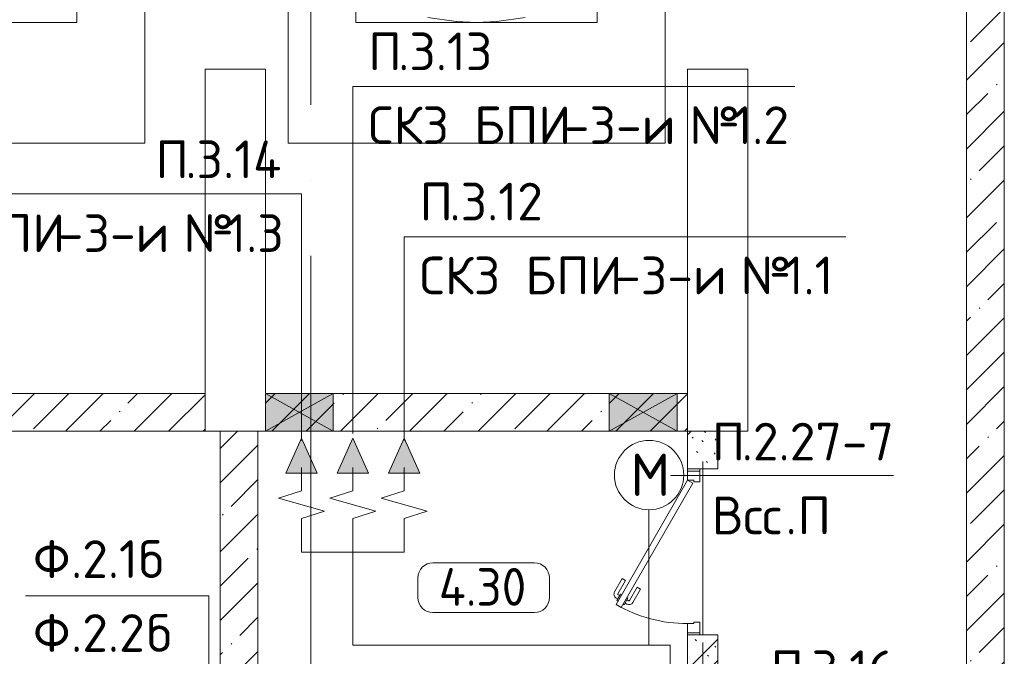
# Model space of a CAD drawing. Header units: millimetres. Extents: x -32229 to 291619, y -13689 to 125138.
# Tile 501 of 565: x 105976 to 112505, y 84259 to 88478. Entities that reach past the tile are written whole.
import ezdxf

# ---------------------------------------------------------------- set-up
doc = ezdxf.new("R2010")
doc.units = ezdxf.units.MM
doc.linetypes.add('3_ Штрих_ 1 х 1 мм', pattern=[400, 200, -200])
doc.linetypes.add('ADSK_Линия сетки', pattern=[5000, 4000, -500, 0, -500])
for name, color, linetype, lineweight in [('A-____-NOTE-TEXT', 7, 'Continuous', 18), ('A-AREA-____-IDEN', 7, 'Continuous', 9), ('A-DETL-____-THIN', 7, 'Continuous', 9), ('A-DETL-GENF-OTLN', 7, 'Continuous', 18), ('A-DOOR-____-MCUT', 7, 'Continuous', 9), ('A-DOOR-____-OTLN', 7, 'Continuous', 18), ('A-DOOR-FRAM-MCUT', 7, 'Continuous', 9), ('A-FLOR-____-OTLN', 7, 'Continuous', 18), ('A-GLAZ-____-MCUT', 7, 'Continuous', 9), ('A-GLAZ-____-OTLN', 7, 'Continuous', 18), ('A-WALL-____-MCUT', 7, 'Continuous', 40), ('A-WALL-____-PATT', 7, 'Continuous', 40), ('C-PRKG-____-OTLN', 7, 'Continuous', 18), ('G-____-____-TEXT', 7, 'Continuous', 9), ('I-WALL-____-MCUT', 7, 'Continuous', 40), ('S-BEAM-____-OTLN', 7, 'Continuous', 18), ('S-COLS-____-MCUT', 7, 'Continuous', 40), ('S-GRID-____-OTLN', 7, 'Continuous', 9)]:
    doc.layers.add(name, color=color, linetype=linetype, lineweight=lineweight)
doc.layers.add('A-DETL-____-OTLN', color=7, linetype='Continuous', lineweight=9, true_color=0x00a600)
doc.styles.add('GOST Common_2', font='GOST_Common.ttf', dxfattribs={"height": 280})
doc.styles.add('GOST Common_9', font='GOST_Common.ttf', dxfattribs={"height": 250})
doc.styles.add('ISOCPEUR', font='isocpeur.ttf', dxfattribs={"height": 250})
pattern_1 = [(45, (0, 0), (-228.0985, 228.0985), []), (45, (228.1, 0), (-228.0985, 228.0985), [403.225, -80.645, 6.706, -73.939])]

# ---------------------------------------------------------------- blocks, each defined once
blk = doc.blocks.new('АР_Машиноместо - 4900x2400_М__5300х2500_-2211001--02 ЭМ')
at = {"layer": 'C-PRKG-____-OTLN', "color": 253, "lineweight": 13, "true_color": 0xaaaaaa}
for p, q in [((2500, 0), (2500, -5300)), ((2050, -800), (2050, -4500)), ((450, -4500), (2050, -4500)), ((2500, -5300), (0, -5300))]:
    blk.add_line(p, q, dxfattribs=at)
blk = doc.blocks.new('АР_Машиноместо - 4900x2400_М__5300х2500_-V39--02 ЭМ')
at = {"layer": 'A-DETL-GENF-OTLN', "color": 253, "lineweight": 13, "true_color": 0xaaaaaa}
for p, q in [((1114.6, 4493), (927, 4466.6)), ((1250, 4500), (1114.6, 4493)), ((1250, 4500), (1385.4, 4493)), ((1385.4, 4493), (1573, 4466.6))]:
    blk.add_line(p, q, dxfattribs=at)
at = {"layer": 'C-PRKG-____-OTLN', "color": 253, "lineweight": 13, "true_color": 0xaaaaaa}
for p, q in [((2500, 5300), (0, 5300)), ((0, 0), (0, 5300)), ((2500, 0), (2500, 5300)), ((450, 4500), (2050, 4500)), ((450, 800), (450, 4500)), ((2050, 800), (2050, 4500))]:
    blk.add_line(p, q, dxfattribs=at)
blk = doc.blocks.new('АР_Дверь однопольная - 1100х2100h_техн_ помещ_-5055166--02 ЭМ')
at = {"layer": 'A-DOOR-____-MCUT', "color": 253, "lineweight": 13, "true_color": 0xaaaaaa}
for p, q in [((-347.7, 575), (-367.7, 540.4)), ((-367.7, 540.4), (455, 65.4)), ((475, 100), (-347.7, 575)), ((455, 65.4), (475, 100))]:
    blk.add_line(p, q, dxfattribs=at)
at = {"layer": 'A-DOOR-____-OTLN', "color": 253, "lineweight": 5, "true_color": 0xaaaaaa}
for p, q in [((-346.1, 527.9), (-350.1, 520.9)), ((-326.1, 562.5), (-322.1, 569.4)), ((-322.1, 569.4), (-278.8, 544.4)), ((-311.2, 563.2), (-305.2, 573.6)), ((-289.6, 550.7), (-283.6, 561.1)), ((-278.8, 544.4), (-282.8, 537.5)), ((-188, 511.7), (-276.8, 562.9)), ((-175.5, 533.3), (-264.3, 584.6)), ((-188, 511.7), (-175.5, 533.3)), ((-350.1, 520.9), (-306.8, 495.9)), ((-339.2, 514.7), (-345.3, 504.3)), ((-245.5, 412.1), (-334.3, 463.3)), ((-317.6, 502.2), (-323.6, 491.8)), ((-233, 433.7), (-321.8, 485)), ((-306.8, 495.9), (-302.8, 502.9)), ((-233, 433.7), (-245.5, 412.1))]:
    blk.add_line(p, q, dxfattribs=at)
for centre, radius, start, end in [((-279.3, 558.6), 30, 60, 150), ((475, 100), 950, 150, 180), ((-279.3, 558.6), 4.99, 60, 150), ((-319.3, 489.3), 30, 150, 240), ((-319.3, 489.3), 4.99, 150, 240)]:
    blk.add_arc(centre, radius, start, end, dxfattribs=at)
at = {"layer": 'A-DOOR-FRAM-MCUT', "color": 253, "lineweight": 13, "true_color": 0xaaaaaa}
for p, q in [((-535, 100), (-550, 100)), ((-475, 100), (-535, 100)), ((-535, 100), (-535, 20)), ((-475, 60), (-475, 100)), ((535, 100), (475, 100)), ((475, 100), (475, 60)), ((535, 20), (535, 100)), ((535, 100), (550, 100)), ((-535, 20), (-550, 20)), ((-535, 20), (-465, 20)), ((-465, 60), (-475, 60)), ((-465, 20), (-465, 60)), ((475, 60), (465, 60)), ((465, 60), (465, 20)), ((465, 20), (535, 20)), ((535, 20), (550, 20))]:
    blk.add_line(p, q, dxfattribs=at)
blk = doc.blocks.new('АР_Отверстие прямоугольное - ОВВ-4137686--02 ЭМ')
at = {"layer": 'A-GLAZ-____-OTLN', "lineweight": 13, "true_color": 0xf0f0f0}
blk.add_hatch(color=7, dxfattribs=at).paths.add_polyline_path([(350, 125), (-100, 125), (-100, -125), (350, -125)])
at = {"layer": 'A-GLAZ-____-MCUT', "color": 253, "lineweight": 13, "true_color": 0xaaaaaa}
for p, q in [((-100, 125), (-100, -125)), ((350, 125), (350, -125))]:
    blk.add_line(p, q, dxfattribs=at)
at = {"layer": 'A-GLAZ-____-OTLN', "color": 253, "lineweight": 5, "true_color": 0xaaaaaa}
for p, q in [((350, 125), (-100, -125)), ((-100, 125), (350, -125))]:
    blk.add_line(p, q, dxfattribs=at)
at = {"layer": 'A-GLAZ-____-OTLN', "color": 253, "lineweight": 13, "true_color": 0xaaaaaa}
for p, q in [((350, 125), (-100, 125)), ((-100, 125), (-100, -125)), ((350, -125), (350, 125)), ((-100, -125), (350, -125))]:
    blk.add_line(p, q, dxfattribs=at)
blk = doc.blocks.new('АР_Отверстие прямоугольное - ОВВ-3616226--02 ЭМ')
at = {"layer": 'A-GLAZ-____-OTLN', "lineweight": 13, "true_color": 0xf0f0f0}
blk.add_hatch(color=7, dxfattribs=at).paths.add_polyline_path([(350, 125), (-100, 125), (-100, -125), (350, -125)])
at = {"layer": 'A-GLAZ-____-MCUT', "color": 253, "lineweight": 13, "true_color": 0xaaaaaa}
for p, q in [((-100, 125), (-100, -125)), ((350, 125), (350, -125))]:
    blk.add_line(p, q, dxfattribs=at)
at = {"layer": 'A-GLAZ-____-OTLN', "color": 253, "lineweight": 5, "true_color": 0xaaaaaa}
for p, q in [((350, 125), (-100, -125)), ((-100, 125), (350, -125))]:
    blk.add_line(p, q, dxfattribs=at)
at = {"layer": 'A-GLAZ-____-OTLN', "color": 253, "lineweight": 13, "true_color": 0xaaaaaa}
for p, q in [((350, 125), (-100, 125)), ((-100, 125), (-100, -125)), ((350, -125), (350, 125)), ((-100, -125), (350, -125))]:
    blk.add_line(p, q, dxfattribs=at)
blk = doc.blocks.new('АР_Перемычка - 200_Уx2_75x5__250-250-V97--02 ЭМ')
at = {"layer": 'S-BEAM-____-OTLN', "color": 9, "linetype": '3_ Штрих_ 1 х 1 мм', "lineweight": 15, "true_color": 0xc4c4c4}
for p, q in [((-800, 100), (-800, -100)), ((800, 100), (800, -100)), ((-800, 0), (800, 0))]:
    blk.add_line(p, q, dxfattribs=at)
blk = doc.blocks.new('Наметкина 10_РД_АР_П_отсоединено_rvt-1--02 ЭМ')
at = {"layer": 'A-WALL-____-PATT', "lineweight": 5, "true_color": 0xaaaaaa}
h = blk.add_hatch(dxfattribs=at)
h.set_pattern_fill('FP_3', color=253, style=0, pattern_type=2)
h.set_pattern_definition(pattern_1)
h.paths.add_polyline_path([(112505.3, 73350), (112505.3, 77624.4), (112485.3, 77624.4), (112485.3, 78324.4), (112505.3, 78324.4), (112505.3, 94149.9), (112255.3, 94149.9), (112255.3, 73350)])
h = blk.add_hatch(dxfattribs=at)
h.set_pattern_fill('FP_3', color=253, style=0, pattern_type=2)
h.set_pattern_definition(pattern_1)
h.paths.add_polyline_path([(100569.3, 85750), (107205.3, 85750), (107205.3, 86000), (98130.3, 86000), (98130.3, 85750), (98580.3, 85750)])
h.paths.add_polyline_path([(89921.5, 85750), (96530.3, 85750), (96530.3, 86000), (89005.3, 86000), (89005.3, 85750)])
h = blk.add_hatch(dxfattribs=at)
h.set_pattern_fill('FP_3', color=253, style=0, pattern_type=2)
h.set_pattern_definition(pattern_1)
h.paths.add_polyline_path([(110335.3, 85750), (110405.3, 85750), (110405.3, 86000), (107605.3, 86000), (107605.3, 85750), (109885.3, 85750)])
h = blk.add_hatch(dxfattribs=at)
h.set_pattern_fill('FP_3', color=253, style=0, pattern_type=2)
h.set_pattern_definition(pattern_1)
h.paths.add_polyline_path([(107305.3, 79750), (107555.3, 79750), (107555.3, 85750), (107305.3, 85750), (107305.3, 80000)])
h = blk.add_hatch(dxfattribs=at)
h.set_pattern_fill('FP_1', color=253, style=0, pattern_type=2)
h.set_pattern_definition([(135, (300.56, 377.28), (-565.6854, 6e-14), [10, -790]), (135, (349.8, 474.73), (-565.6854, 6e-14), [10, -790]), (135, (423.93, 473.06), (-565.6854, 6e-14), [10, -790]), (135, (229.92, 447.9), (-565.6854, 6e-14), [10, -790]), (135, (155.08, 447.9), (-565.6854, 6e-14), [10, -790]), (135, (114.9, 369.03), (-565.6854, 6e-14), [10, -790]), (135, (132.43, 285.8), (-565.6854, 6e-14), [10, -790]), (135, (214.66, 322), (-565.6854, 6e-14), [10, -790]), (135, (198.16, 261.88), (-565.6854, 6e-14), [10, -790]), (135, (45.2, 272.9), (-565.6854, 6e-14), [10, -790]), (135, (42.32, 336.16), (-565.6854, 6e-14), [10, -790]), (135, (92.26, 192.24), (-565.6854, 6e-14), [10, -790]), (135, (7.07, 149.2), (-565.6854, 6e-14), [10, -790]), (135, (80.6, 95.1), (-565.6854, 6e-14), [10, -790]), (135, (79.53, 36.94), (-565.6854, 6e-14), [10, -790]), (135, (153.87, 74.56), (-565.6854, 6e-14), [10, -790]), (135, (228.35, 124.8), (-565.6854, 6e-14), [10, -790]), (135, (279.75, 180.4), (-565.6854, 6e-14), [10, -790]), (135, (282.9, 31.63), (-565.6854, 6e-14), [10, -790]), (135, (377.38, 53.45), (-565.6854, 6e-14), [10, -790]), (135, (352.28, 102.7), (-565.6854, 6e-14), [10, -790]), (135, (354.05, 0), (-565.6854, 6e-14), [10, -790]), (135, (553.23, 16.45), (-565.6854, 6e-14), [10, -790]), (135, (542.38, 63.45), (-565.6854, 6e-14), [10, -790]), (135, (536.58, 239.3), (-565.6854, 6e-14), [10, -790]), (135, (475.85, 203.9), (-565.6854, 6e-14), [10, -790]), (135, (475.85, 316.54), (-565.6854, 6e-14), [10, -790]), (135, (520.8, 408.7), (-565.6854, 6e-14), [10, -790]), (135, (551.1, 470.8), (-565.6854, 6e-14), [10, -790]), (135, (235.25, 537.93), (-565.6854, 6e-14), [10, -790]), (135, (407.25, 547.65), (-565.6854, 6e-14), [10, -790]), (135, (94.5, 558.6), (-565.6854, 6e-14), [10, -790]), (135, (46.4, 532.3), (-565.6854, 6e-14), [10, -790]), (135, (85.56, 465.04), (-565.6854, 6e-14), [10, -790]), (135, (355.53, 181.14), (-565.6854, 6e-14), [10, -790]), (135, (362.23, 243.6), (-565.6854, 6e-14), [10, -790]), (135, (413.45, 344.1), (-565.6854, 6e-14), [10, -790]), (135, (286.3, 273.25), (-565.6854, 6e-14), [10, -790]), (135, (423.02, 263.72), (-565.6854, 6e-14), [10, -790]), (135, (162.94, 190.2), (-565.6854, 6e-14), [10, -790]), (135, (470.25, 120.93), (-565.6854, 6e-14), [10, -790]), (135, (484.48, 9.78), (-565.6854, 6e-14), [10, -790]), (45, (0, 212.13), (-565.6854, 0), []), (45, (212.13, 0), (-565.6854, 0), []), (45, (353.55, 0), (-565.6854, 0), []), (45, (0, 353.55), (-565.6854, 0), [])])
h.paths.add_polyline_path([(110405.3, 84150), (110605.3, 84150), (110605.3, 84400), (110405.3, 84400)])
h.paths.add_polyline_path([(110605.3, 85500), (110605.3, 85750), (110405.3, 85750), (110405.3, 85500)])
at = {"layer": 'A-FLOR-____-OTLN', "color": 253, "lineweight": 13, "true_color": 0xaaaaaa}
blk.add_line((110505.3, 84400), (110505.3, 85500), dxfattribs=at)
at = {"layer": 'A-WALL-____-MCUT', "color": 253, "lineweight": 13, "true_color": 0xaaaaaa}
for p, q in [((112255.3, 94149.9), (112255.3, 81600)), ((112505.3, 81600), (112505.3, 94149.9)), ((107205.3, 86000), (105560.3, 86000)), ((107205.3, 85750), (107205.3, 86000)), ((108055.3, 86000), (107605.3, 86000)), ((107605.3, 86000), (107605.3, 85750)), ((109885.3, 86000), (108055.3, 86000)), ((110335.3, 86000), (109885.3, 86000)), ((110405.3, 86000), (110335.3, 86000)), ((110405.3, 85750), (110405.3, 86000)), ((105560.3, 85750), (107205.3, 85750)), ((107305.3, 85750), (107305.3, 84200)), ((107555.3, 85750), (107305.3, 85750)), ((107555.3, 84200), (107555.3, 85750)), ((107605.3, 85750), (108055.3, 85750)), ((108055.3, 85750), (109885.3, 85750)), ((109885.3, 85750), (110335.3, 85750)), ((110335.3, 85750), (110405.3, 85750))]:
    blk.add_line(p, q, dxfattribs=at)
at = {"layer": 'I-WALL-____-MCUT', "color": 253, "lineweight": 13, "true_color": 0xaaaaaa}
for p, q in [((110405.3, 85750), (110405.3, 85500)), ((110605.3, 85750), (110405.3, 85750)), ((110605.3, 85500), (110605.3, 85750)), ((110405.3, 85500), (110605.3, 85500)), ((110405.3, 84400), (110405.3, 84150)), ((110605.3, 84400), (110405.3, 84400)), ((110605.3, 84150), (110605.3, 84400))]:
    blk.add_line(p, q, dxfattribs=at)
at = {"layer": 'S-COLS-____-MCUT', "color": 253, "lineweight": 15, "true_color": 0xaaaaaa}
for p, q in [((107205.3, 88150), (107205.3, 85750)), ((107605.3, 88150), (107205.3, 88150)), ((107605.3, 86000), (107605.3, 88150)), ((110405.3, 88150), (110405.3, 85750)), ((110805.3, 88150), (110405.3, 88150)), ((110805.3, 85750), (110805.3, 88150)), ((107605.3, 85750), (107605.3, 86000)), ((107205.3, 85750), (107605.3, 85750)), ((110405.3, 85750), (110805.3, 85750))]:
    blk.add_line(p, q, dxfattribs=at)
at = {"layer": 'A-DOOR-____-OTLN', "color": 253, "lineweight": 13, "true_color": 0xaaaaaa, "rotation": 90}
blk.add_blockref('АР_Дверь однопольная - 1100х2100h_техн_ помещ_-5055166--02 ЭМ', (110505.3, 84950), dxfattribs=at)
at = {"layer": 'A-GLAZ-____-OTLN', "color": 253, "lineweight": 13, "true_color": 0xaaaaaa, "rotation": 180}
for name, p in [('АР_Отверстие прямоугольное - ОВВ-4137686--02 ЭМ', (107955.3, 85875)), ('АР_Отверстие прямоугольное - ОВВ-3616226--02 ЭМ', (110235.3, 85875))]:
    blk.add_blockref(name, p, dxfattribs=at)
at = {"layer": 'C-PRKG-____-OTLN', "color": 253, "lineweight": 13, "true_color": 0xaaaaaa}
blk.add_blockref('АР_Машиноместо - 4900x2400_М__5300х2500_-2211001--02 ЭМ', (104305.3, 92960), dxfattribs=at)
at = {"layer": 'C-PRKG-____-OTLN', "color": 253, "lineweight": 13, "true_color": 0xaaaaaa, "rotation": 180}
blk.add_blockref('АР_Машиноместо - 4900x2400_М__5300х2500_-V39--02 ЭМ', (110255.3, 92960), dxfattribs=at)
at = {"layer": 'S-BEAM-____-OTLN', "color": 253, "lineweight": 13, "true_color": 0xaaaaaa, "rotation": 90}
blk.add_blockref('АР_Перемычка - 200_Уx2_75x5__250-250-V97--02 ЭМ', (110505.3, 84950), dxfattribs=at)
blk = doc.blocks.new('Марка помещения 2 - Марка помещения 2-1605974--02 ЭМ')
at = {"layer": 'A-AREA-____-IDEN', "color": 253, "true_color": 0xaaaaaa}
for p, q in [((-1.797, 0.841), (1.569, 0.841)), ((-2.297, -0.309), (-2.297, 0.341)), ((2.069, 0.341), (2.069, -0.309)), ((1.569, -0.809), (-1.797, -0.809))]:
    blk.add_line(p, q, dxfattribs=at)
for centre, start, end in [((-1.797, 0.341), 90, 180), ((1.569, 0.341), 0, 90), ((-1.797, -0.309), 180, 270), ((1.569, -0.309), 270, 360)]:
    blk.add_arc(centre, 0.5, start, end, dxfattribs=at)

msp = doc.modelspace()

# ---------------------------------------------------------------- hatches: boundary and pattern name
at = {"layer": 'A-____-NOTE-TEXT', "lineweight": 5, "true_color": 0x0000ff}
for points in [[(107740.9, 85471.7), (107947.6, 85471.7), (107844.2, 85703.8)], [(108081.6, 85471.7), (108288.3, 85471.7), (108184.9, 85703.8)], [(108628.3, 85471.7), (108524.9, 85703.8), (108421.6, 85471.7), (108555.1, 85471.7)]]:
    msp.add_hatch(color=5, dxfattribs=at).paths.add_polyline_path(points)

# ---------------------------------------------------------------- linework, layer by layer
at = {"layer": 'A-____-NOTE-TEXT', "color": 5, "lineweight": 9, "true_color": 0x0000ff}
for p, q in [((107844.2, 85703.8), (107740.9, 85471.7)), ((107947.6, 85471.7), (107844.2, 85703.8)), ((108184.9, 85703.8), (108081.6, 85471.7)), ((108288.3, 85471.7), (108184.9, 85703.8)), ((108524.9, 85703.8), (108421.6, 85471.7)), ((108628.3, 85471.7), (108524.9, 85703.8)), ((107844.2, 85354.2), (107844.2, 85510.8)), ((108185, 85354.2), (108185, 85510.8)), ((108525, 85354.2), (108525, 85510.8)), ((107740.9, 85471.7), (107947.6, 85471.7)), ((108081.6, 85471.7), (108288.3, 85471.7)), ((108421.6, 85471.7), (108628.3, 85471.7)), ((107691.4, 85306.7), (107844.2, 85354.2)), ((108032.2, 85306.7), (108185, 85354.2)), ((108372.2, 85306.7), (108525, 85354.2)), ((107691.4, 85306.7), (107997, 85219.8)), ((108032.2, 85306.7), (108337.7, 85219.8)), ((108372.2, 85306.7), (108677.7, 85219.8)), ((107844.2, 85172.3), (107997, 85219.8)), ((108184.9, 85172.3), (108337.7, 85219.8)), ((108524.9, 85172.3), (108677.7, 85219.8)), ((107844.2, 84949.7), (107844.2, 85172.3)), ((108184.9, 84949.7), (108184.9, 85172.3)), ((108524.9, 84949.7), (108524.9, 85172.3))]:
    msp.add_line(p, q, dxfattribs=at)
msp.add_circle((110149.7, 85459.6), 230, dxfattribs=at)
at = {"layer": 'A-DETL-____-OTLN', "color": 5, "true_color": 0x0000ff}
for p, q in [((110147.2, 85232.4), (110147.2, 84332.9)), ((107844.2, 84949.7), (108524.2, 84949.7)), ((108184.2, 84332.9), (108184.2, 84949.7)), ((110288.5, 84332.9), (108184.2, 84332.9)), ((110288.5, 84332.9), (110288.5, 79232.9))]:
    msp.add_line(p, q, dxfattribs=at)
at = {"layer": 'A-DETL-____-THIN'}
for p, q in [((111115.3, 88035.6), (108184.2, 88035.6)), ((108184.2, 85735.6), (108184.2, 88035.6)), ((107844.2, 87324.4), (104980.1, 87324.4)), ((107844.2, 85689.7), (107844.2, 87324.4)), ((111455.3, 87039.8), (108524.2, 87039.8)), ((108524.2, 85689.7), (108524.2, 87039.8)), ((111770.6, 85456.7), (110290.6, 85456.7)), ((106013.4, 84659.8), (107230.3, 84659.8)), ((107230.3, 84659.8), (107230.3, 83939.8))]:
    msp.add_line(p, q, dxfattribs=at)
at = {"layer": 'S-GRID-____-OTLN', "color": 253, "linetype": 'ADSK_Линия сетки', "true_color": 0xaaaaaa}
msp.add_line((107905.3, -12088.9), (107905.3, 125138.4), dxfattribs=at)

# ---------------------------------------------------------------- block references
at = {"lineweight": 5}
msp.add_blockref('Наметкина 10_РД_АР_П_отсоединено_rvt-1--02 ЭМ', (0, 0), dxfattribs=at)
at = {"layer": 'A-AREA-____-IDEN', "color": 253, "true_color": 0xaaaaaa, "xscale": 199.9999999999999, "yscale": 199.9999999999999, "zscale": 199.9999999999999}
msp.add_blockref('Марка помещения 2 - Марка помещения 2-1605974--02 ЭМ', (109075.3, 84710), dxfattribs=at)

# ---------------------------------------------------------------- texts
at = {"layer": 'A-____-NOTE-TEXT', "color": 5, "lineweight": 9, "true_color": 0x0000ff, "insert": (110026.9, 85601.6), "char_height": 280, "width": 304.641, "attachment_point": 1, "style": 'GOST Common_2'}
msp.add_mtext('\\fGOST Common|b0|i0|c204|p34|;М', dxfattribs=at)
at = {"layer": 'A-AREA-____-IDEN', "color": 253, "true_color": 0xaaaaaa, "insert": (108754.8, 84843.7), "char_height": 250, "width": 785.654, "attachment_point": 1, "style": 'GOST Common_9'}
msp.add_mtext('4.30', dxfattribs=at)
at = {"layer": 'G-____-____-TEXT', "char_height": 250, "attachment_point": 1, "style": 'ISOCPEUR'}
for s, insert, width in [('\\fISOCPEUR|b0|i0|c204|p34|;П', (108287.5, 88393), 240.506), ('.3.13', (108485.9, 88393), 753.586), ('СКЗ', (108287.5, 87903.5), 673.418), ('\\fISOCPEUR|b0|i0|c204|p34|; ', (108843.1, 87903.5), 176.371), ('БПИ', (108988.6, 87903.5), 721.519), ('-3-', (109584, 87903.5), 625.316), ('\\fISOCPEUR|b0|i0|c204|p34|; ', (110271.9, 87903.5), 176.371), ('\\fISOCPEUR|b0|i0|c204|p34|;№', (110417.4, 87903.5), 352.742), ('1.2', (110708.4, 87903.5), 448.945), ('\\fISOCPEUR|b0|i0|c204|p34|;и', (110099.9, 87903.5), 208.439), ('\\fISOCPEUR|b0|i0|c204|p34|;П', (106876.4, 87677.5), 240.506), ('.3.14', (107074.8, 87677.5), 785.654), ('\\fISOCPEUR|b0|i0|c204|p34|;П', (108627.5, 87397.2), 240.506), ('.3.12', (108825.9, 87397.2), 753.586), ('БПИ', (105632.8, 87188), 721.519), ('-3-', (106228.2, 87188), 625.316), ('\\fISOCPEUR|b0|i0|c204|p34|; ', (106916.1, 87188), 176.371), ('\\fISOCPEUR|b0|i0|c204|p34|;№', (107061.6, 87188), 352.742), ('1.3', (107352.6, 87188), 448.945), ('\\fISOCPEUR|b0|i0|c204|p34|;и', (106744.1, 87188), 208.439), ('СКЗ', (108627.5, 86907.7), 673.418), ('-3-', (109924, 86907.7), 625.316), ('\\fISOCPEUR|b0|i0|c204|p34|; ', (109183.1, 86907.7), 176.371), ('БПИ', (109328.6, 86907.7), 721.519), ('\\fISOCPEUR|b0|i0|c204|p34|; ', (110611.9, 86907.7), 176.371), ('\\fISOCPEUR|b0|i0|c204|p34|;№', (110757.4, 86907.7), 352.742), ('1.1', (111048.4, 86907.7), 384.81), ('\\fISOCPEUR|b0|i0|c204|p34|;и', (110439.9, 86907.7), 208.439), ('\\fISOCPEUR|b0|i0|c204|p34|;П', (110565.4, 85806.4), 240.506), ('.2.27-7', (110763.8, 85806.4), 1234.599), ('Всс', (110565.4, 85317), 593.249), ('\\fISOCPEUR|b0|i0|c204|p34|;П', (111134.2, 85317), 240.506), ('\\fISOCPEUR|b0|i0|c204|p34|;.', (111054.9, 85317), 96.203), ('\\fISOCPEUR|b0|i0|c204|p34|;Ф', (106064.8, 85027.5), 304.641), ('.2.1', (106316.2, 85027.5), 545.148), ('\\fISOCPEUR|b0|i0|c204|p34|;б', (106766, 85027.5), 208.439), ('\\fISOCPEUR|b0|i0|c204|p34|;б', (106818.9, 84538), 208.439), ('\\fISOCPEUR|b0|i0|c204|p34|;Ф', (106064.8, 84538), 304.641), ('.2.2', (106316.2, 84538), 609.282), ('.3.16', (111153.1, 84297.2), 753.586), ('\\fISOCPEUR|b0|i0|c204|p34|;П', (110954.7, 84297.2), 240.506)]:
    msp.add_mtext(s, dxfattribs=dict(at, insert=insert, width=width))

doc.saveas('drawing.dxf')
